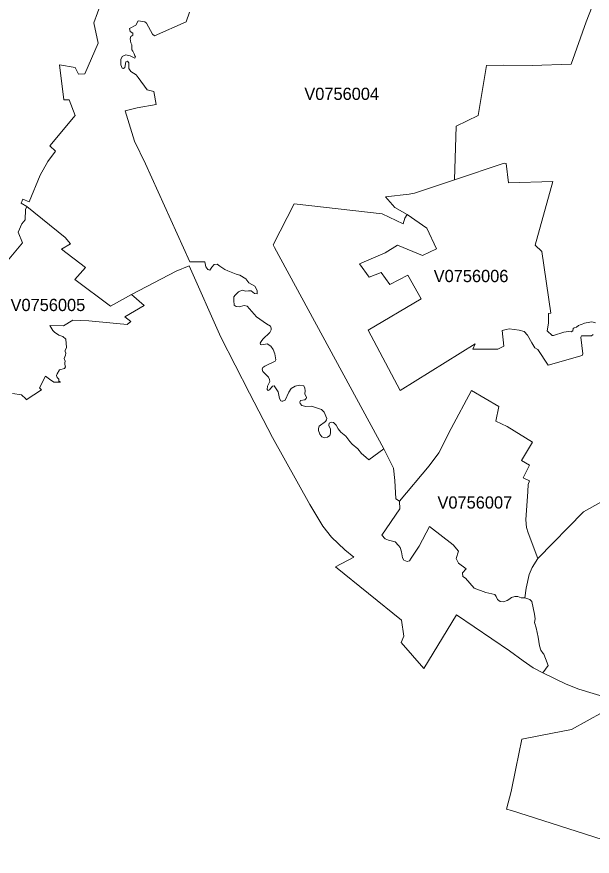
# Model space of a CAD drawing. Extents: x 369010 to 735936, y 6377141 to 6616555.
# Drawn here: x 539957 to 544655, y 6449120 to 6455980 of the extents above; entities that cross this region are included whole.
import ezdxf
from ezdxf.enums import TextEntityAlignment as Align

# ---------------------------------------------------------------- set-up
doc = ezdxf.new("R2010")
doc.units = 0
doc.header["$LTSCALE"] = 40
doc.layers.add('3', color=7, linetype='Continuous', lineweight=13)
doc.layers.add('4', color=7, linetype='Continuous')

msp = doc.modelspace()

# ---------------------------------------------------------------- linework, layer by layer
at = {"layer": '3'}
for points in [[(539880.51, 6453986.48), (540002.81, 6454132.45), (539969.05, 6454219.68), (539999.01, 6454289.02), (540026.31, 6454320.3), (540027.64, 6454406.2), (540037.57, 6454429.53), (539992.55, 6454458.33), (540005.46, 6454489.61), (540057.1, 6454468.59), (540146.97, 6454686.23), (540209.86, 6454796.95), (540272.92, 6454881.53), (540227.24, 6454925.05), (540432.79, 6455172.65), (540385.13, 6455300.75), (540341.6, 6455300.75), (540305.68, 6455588.56), (540433.78, 6455566.88), (540461.92, 6455510.44), (540511.9, 6455514.74), (540620.31, 6455764.49), (540585.06, 6455931.48), (540706.54, 6456259.35)], [(540706.54, 6456259.35), (540585.06, 6455931.48), (540620.31, 6455764.49), (540511.9, 6455514.74), (540461.92, 6455510.44), (540433.78, 6455566.88), (540305.68, 6455588.56), (540341.6, 6455300.75), (540385.13, 6455300.75), (540432.79, 6455172.65), (540227.24, 6454925.05), (540272.92, 6454881.53), (540209.86, 6454796.95), (540146.97, 6454686.23), (540057.1, 6454468.59), (540005.46, 6454489.61), (539992.55, 6454458.33), (540037.57, 6454429.53), (540352.19, 6454177.64), (540394.73, 6454123.85), (540323.06, 6454082.64), (540518.36, 6453930.71), (540429.48, 6453832.89), (540721.76, 6453614.43), (540892.4, 6453710.58), (541258.99, 6453901.91), (541364.58, 6453945.6), (541621.44, 6453361.04), (541855.8, 6452905.08), (542043.31, 6452542.95), (542350.65, 6451995.96), (542454.75, 6451816.23), (542525.09, 6451727.68), (542634.33, 6451623.41), (542707.31, 6451563.5), (542558.86, 6451485.38), (543097.9, 6451049.12), (543116.11, 6450918.86), (543095.25, 6450866.73), (543280.12, 6450653.06), (543545.76, 6451093.97), (543979.38, 6450797.71), (544090.43, 6450717.94), (544172.35, 6450660.68), (544250.47, 6450618.97), (544294.66, 6450678.88), (544272.65, 6450736.15), (544259.58, 6450772.56), (544254.44, 6450777.85), (544234.92, 6450805.16), (544224.49, 6450838.93), (544213.9, 6450909.93), (544197.01, 6450985.56), (544182.78, 6451029.75), (544189.24, 6451061.03), (544183.94, 6451097.44), (544161.93, 6451201.54), (544144.88, 6451218.59), (544105.82, 6451231.83), (544074.54, 6451231.83), (544047.23, 6451243.42), (544023.73, 6451243.42), (543996.42, 6451234.31), (543973.58, 6451218.43), (543960.51, 6451210.65), (543931.88, 6451198.9), (543903.25, 6451202.7), (543881.07, 6451217.1), (543869.32, 6451243.09), (543860.21, 6451258.15), (543787.39, 6451275.03), (543692.23, 6451311.44), (543620.73, 6451392.2), (543599.88, 6451405.28), (543595.9, 6451435.24), (543625.86, 6451469.16), (543562.14, 6451514.02), (543543.94, 6451553.07), (543562.14, 6451612.99), (543519.11, 6451665.12), (543325.14, 6451815.56), (543241.73, 6451655.36)], [(542029.24, 6453453.23), (541995.48, 6453470.27), (541913.39, 6453527.54), (541857.62, 6453594.24), (541837.42, 6453614.43), (541811.94, 6453620.88), (541773.54, 6453611.12), (541746.89, 6453611.78), (541732.49, 6453624.69), (541728.03, 6453660.6), (541728.69, 6453691.88), (541739.11, 6453706.45), (541766.42, 6453731.93), (541797.04, 6453746.17), (541826.34, 6453738.39), (541849.18, 6453741.04), (541870.53, 6453739.71), (541896.67, 6453718.86), (541920.01, 6453717.54), (541920.67, 6453743.52), (541901.14, 6453778.77), (541851, 6453807.4), (541825.67, 6453840.01), (541779, 6453869.14), (541747.06, 6453878.24), (541680.69, 6453904.22), (541655.37, 6453915.98), (541615.48, 6453941.96), (541593.47, 6453958.84), (541568.65, 6453955.03), (541550.44, 6453934.18), (541533.56, 6453910.18), (541515.35, 6453915.98), (541500.95, 6453936.66), (541493.18, 6453978.37), (541368.88, 6453979.03), (541006.59, 6454779.58), (540918.38, 6454964.77), (540840.26, 6455212.2), (540940.06, 6455236.04), (541094.15, 6455264.34), (541076.77, 6455370.59), (541022.48, 6455383.66), (540946.52, 6455483.46), (540931.12, 6455506.47), (540887.76, 6455532.62), (540872.54, 6455556.45), (540872.54, 6455604.28), (540861.78, 6455617.19), (540846.55, 6455612.89), (540837.78, 6455565.22), (540827.02, 6455556.45), (540816.1, 6455560.75), (540807.49, 6455589.06), (540807.49, 6455630.27), (540818.25, 6455656.25), (540846.55, 6455669.32), (540883.46, 6455660.72), (540920.37, 6455643.34), (540926.82, 6455651.95), (540920.37, 6455660.72), (540913.75, 6455677.43), (540902.99, 6455699.28), (540895.38, 6455711.2), (540895.38, 6455751.25), (540887.76, 6455768.63), (540881.31, 6455799.08), (540888.92, 6455818.61), (540903.98, 6455830.53), (540903.98, 6455846.75), (540883.46, 6455860.98), (540878, 6455885.97), (540927.98, 6455911.95), (540947.51, 6455946.71), (541002.79, 6455940.09), (541016.86, 6455929.33), (541064.69, 6455839.3), (541081.9, 6455825.73), (541339.09, 6455938.6), (541367.39, 6456017.71)], [(541367.39, 6456017.71), (541339.09, 6455938.6), (541081.9, 6455825.73), (541064.69, 6455839.3), (541016.86, 6455929.33), (541002.79, 6455940.09), (540947.51, 6455946.71), (540927.98, 6455911.95), (540878, 6455885.97), (540883.46, 6455860.98), (540903.98, 6455846.75), (540903.98, 6455830.53), (540888.92, 6455818.61), (540881.31, 6455799.08), (540887.76, 6455768.63), (540895.38, 6455751.25), (540895.38, 6455711.2), (540902.99, 6455699.28), (540913.75, 6455677.43), (540920.37, 6455660.72), (540926.82, 6455651.95), (540920.37, 6455643.34), (540883.46, 6455660.72), (540846.55, 6455669.32), (540818.25, 6455656.25), (540807.49, 6455630.27), (540807.49, 6455589.06), (540816.1, 6455560.75), (540827.02, 6455556.45), (540837.78, 6455565.22), (540846.55, 6455612.89), (540861.78, 6455617.19), (540872.54, 6455604.28), (540872.54, 6455556.45), (540887.76, 6455532.62), (540931.12, 6455506.47), (540946.52, 6455483.46), (541022.48, 6455383.66), (541076.77, 6455370.59), (541094.15, 6455264.34), (540940.06, 6455236.04), (540840.26, 6455212.2), (540918.38, 6454964.77), (541006.59, 6454779.58), (541368.88, 6453979.03), (541493.18, 6453978.37), (541500.95, 6453936.66), (541515.35, 6453915.98), (541533.56, 6453910.18), (541550.44, 6453934.18), (541568.65, 6453955.03), (541593.47, 6453958.84), (541615.48, 6453941.96), (541655.37, 6453915.98), (541680.69, 6453904.22), (541747.06, 6453878.24), (541779, 6453869.14), (541825.67, 6453840.01), (541851, 6453807.4), (541901.14, 6453778.77), (541920.67, 6453743.52), (541920.01, 6453717.54), (541896.67, 6453718.86), (541870.53, 6453739.71), (541849.18, 6453741.04), (541826.34, 6453738.39), (541797.04, 6453746.17), (541766.42, 6453731.93), (541739.11, 6453706.45), (541728.69, 6453691.88), (541728.03, 6453660.6), (541732.49, 6453624.69), (541746.89, 6453611.78), (541773.54, 6453611.12), (541811.94, 6453620.88), (541837.42, 6453614.43), (541857.62, 6453594.24), (541913.39, 6453527.54), (541995.48, 6453470.27), (542029.24, 6453453.23), (542034.54, 6453434.36), (542032.55, 6453420.79), (542023.45, 6453401.26), (541965.36, 6453345.65), (541951.13, 6453327.28), (541945.17, 6453313.04), (541947.15, 6453303.28), (541956.26, 6453298.65), (542001.77, 6453306.59), (542031.73, 6453289.54), (542051.26, 6453260.91), (542063.01, 6453227.15), (542072.11, 6453177), (542065.82, 6453164.92), (541982.41, 6453125.86), (541966.19, 6453113.45), (541960.89, 6453100.37)], [(541960.89, 6453100.37), (541965.52, 6453082.17), (541983.73, 6453061.31), (542013.02, 6453035.99), (542020.8, 6453016.46), (542023.12, 6453000.41), (542002.93, 6452962.51), (541999.78, 6452935.2), (542009.55, 6452926.1), (542021.3, 6452931.39), (542043.31, 6452961.35), (542059.03, 6452963.83), (542090.81, 6452915.67), (542101.9, 6452860.39), (542112.33, 6452842.68), (542119.61, 6452838.88), (542129.37, 6452838.88), (542149.23, 6452846.99), (542177.87, 6452913.35), (542198.06, 6452941.98), (542228.68, 6452961.51), (542265.75, 6452968.63), (542299.68, 6452964.16), (542308.61, 6452946.62), (542309.94, 6452923.78), (542309.28, 6452900.28), (542322.19, 6452870.32), (542320.36, 6452859.89), (542308.61, 6452850.13), (542272.87, 6452844.34), (542266.91, 6452831.26), (542271.54, 6452819.51), (542283.79, 6452804.62), (542317.05, 6452796.18), (542363.23, 6452797.33), (542444, 6452770.69), (542466.01, 6452750.5), (542488.19, 6452698.36), (542485.54, 6452685.45), (542477.76, 6452671.72), (542426.29, 6452634.64), (542419.17, 6452616.44), (542419.17, 6452600.72), (542432.08, 6452568.61), (542448.47, 6452548.42), (542469.15, 6452538.65), (542494.64, 6452545.11), (542513.51, 6452558.84), (542519.3, 6452577.71), (542516.82, 6452610.31), (542504.41, 6452638.95), (542507.55, 6452660.3), (542522.45, 6452667.41), (542543.3, 6452664.27), (542564.81, 6452643.42), (542580.37, 6452612.13), (542602.55, 6452586.65), (542642.27, 6452552.22), (542677.03, 6452510.68), (542695.23, 6452487.34), (542740.08, 6452448.29), (542770.7, 6452411.71), (542807.77, 6452380.43), (542830.61, 6452359.74), (542952.76, 6452450.77), (542061.52, 6454094.55), (542051.09, 6454118.06), (542220.4, 6454451.38), (542940.84, 6454369.46), (543112.14, 6454288.52), (543123.89, 6454334.2), (543144.08, 6454365.48), (543044.61, 6454421.09), (542967.82, 6454509.64), (543159.8, 6454529.83), (543204.82, 6454538.1), (543531.19, 6454648.66), (543544.27, 6455085.76), (543722.51, 6455173.64), (543791.53, 6455583.26), (543928.24, 6455585.91), (544164.41, 6455581.77), (544482.01, 6455592.2), (544605.98, 6455940.09), (544654.63, 6456065.04)], [(544654.63, 6456065.04), (544605.98, 6455940.09), (544482.01, 6455592.2), (544164.41, 6455581.77), (543928.24, 6455585.91), (543791.53, 6455583.26), (543722.51, 6455173.64), (543544.27, 6455085.76), (543531.19, 6454648.66), (543936.01, 6454783.88), (543951.9, 6454781.56), (543970.77, 6454623.67), (544332.73, 6454635.42), (544187.91, 6454113.09), (544244.51, 6454063.6), (544318.33, 6453558.16), (544298.14, 6453556.83), (544297.48, 6453477.39), (544286.39, 6453413.34), (544328.09, 6453375.6), (544339.68, 6453375.6), (544424.42, 6453403.58), (544461.99, 6453409.53), (544483.5, 6453405.56), (544495.75, 6453412.68), (544500.38, 6453432.87), (544506.84, 6453438.17), (544527.03, 6453442.63), (544543.25, 6453457.03), (544557.65, 6453463.49), (544568.07, 6453464.81), (544591.41, 6453477.72), (544605.81, 6453478.38)], [(544681.61, 6453478.38), (544651.99, 6453488.15), (544605.81, 6453478.38), (544591.41, 6453477.72), (544568.07, 6453464.81), (544557.65, 6453463.49), (544543.25, 6453457.03), (544527.03, 6453442.63), (544506.84, 6453438.17), (544500.38, 6453432.87), (544495.75, 6453412.68), (544483.5, 6453405.56), (544461.99, 6453409.53), (544424.42, 6453403.58), (544339.68, 6453375.6), (544328.09, 6453375.6), (544286.39, 6453413.34), (544297.48, 6453477.39), (544298.14, 6453556.83), (544318.33, 6453558.16), (544244.51, 6454063.6), (544187.91, 6454113.09), (544332.73, 6454635.42), (543970.77, 6454623.67), (543951.9, 6454781.56), (543936.01, 6454783.88), (543531.19, 6454648.66), (543204.82, 6454538.1), (543159.8, 6454529.83), (542967.82, 6454509.64), (543044.61, 6454421.09), (543144.08, 6454365.48), (543304.12, 6454253.93), (543382.24, 6454083.3), (543269.03, 6454029.84), (543065.96, 6454113.26), (542965.67, 6454050.03), (542754.81, 6453960.16), (542832.93, 6453852.09), (542931.9, 6453889.83), (543003.4, 6453792.84), (543150.53, 6453869.63), (543258.61, 6453676.33), (542826.31, 6453420.29), (543086.81, 6452925.76), (543698.52, 6453307.42), (543680.31, 6453264.55), (543884.71, 6453263.89), (543932.87, 6453289.87), (543919.96, 6453416.32), (543951.24, 6453425.42), (543976.89, 6453430.72), (544057.66, 6453420.46), (544098.04, 6453409.37), (544126.68, 6453378.09), (544161.43, 6453315.86), (544186.09, 6453274.98), (544211.58, 6453262.57), (544294.99, 6453134.13), (544571.88, 6453212.75), (544577.84, 6453226.98), (544560.96, 6453362.36), (544567.74, 6453373.62), (544648.34, 6453374.28), (544662.08, 6453382.72)], [(539922.38, 6452902.76), (539993.88, 6452889.69), (540030.45, 6452857.08), (540032.93, 6452849.3), (540159.21, 6452932.72), (540142.33, 6452948.27), (540191.82, 6453044.76), (540222.77, 6453017.95), (540257.85, 6452994.61), (540312.47, 6452993.29), (540298.9, 6453001.4), (540298.9, 6453018.28), (540285.82, 6453032.02), (540281.85, 6453048.24), (540285.16, 6453061.31), (540306.02, 6453093.92), (540345.74, 6453105.67), (540353.52, 6453119.9), (540348.38, 6453137.44), (540347.72, 6453151.18), (540352.85, 6453166.08), (540343.75, 6453186.93), (540355.5, 6453213.74), (540358.15, 6453230.62), (540352.19, 6453245.68), (540352.19, 6453253.46), (540361.29, 6453277.46), (540357.49, 6453345.98), (540332, 6453367.99), (540300.89, 6453378.42), (540264.97, 6453403.24), (540251.4, 6453417.48), (540226.57, 6453457.53), (540337.3, 6453455.05), (540413.92, 6453501.39), (540545.33, 6453496.26), (540858.96, 6453466.8), (540887.6, 6453490.3), (540838.11, 6453529.36), (540997, 6453620.88), (540892.4, 6453710.58), (540721.76, 6453614.43), (540429.48, 6453832.89), (540518.36, 6453930.71), (540323.06, 6454082.64), (540394.73, 6454123.85), (540352.19, 6454177.64), (540037.57, 6454429.53), (540027.64, 6454406.2), (540026.31, 6454320.3), (539999.01, 6454289.02), (539969.05, 6454219.68), (540002.81, 6454132.45), (539880.51, 6453986.48)], [(544662.08, 6453382.72), (544648.34, 6453374.28), (544567.74, 6453373.62), (544560.96, 6453362.36), (544577.84, 6453226.98), (544571.88, 6453212.75), (544294.99, 6453134.13), (544211.58, 6453262.57), (544186.09, 6453274.98), (544161.43, 6453315.86), (544126.68, 6453378.09), (544098.04, 6453409.37), (544057.66, 6453420.46), (543976.89, 6453430.72), (543951.24, 6453425.42), (543919.96, 6453416.32), (543932.87, 6453289.87), (543884.71, 6453263.89), (543680.31, 6453264.55), (543698.52, 6453307.42), (543086.81, 6452925.76), (542826.31, 6453420.29), (543258.61, 6453676.33), (543150.53, 6453869.63), (543003.4, 6453792.84), (542931.9, 6453889.83), (542832.93, 6453852.09), (542754.81, 6453960.16), (542965.67, 6454050.03), (543065.96, 6454113.26), (543269.03, 6454029.84), (543382.24, 6454083.3), (543304.12, 6454253.93), (543144.08, 6454365.48), (543123.89, 6454334.2), (543112.14, 6454288.52), (542940.84, 6454369.46), (542220.4, 6454451.38), (542051.09, 6454118.06), (542061.52, 6454094.55), (542952.76, 6452450.77), (543033.19, 6452291.88), (543043.62, 6452190.93), (543052.39, 6452039.99), (543082.35, 6452021.78), (543323.15, 6452310.92), (543403.92, 6452417.01), (543502.73, 6452616.27), (543668.23, 6452927.59), (543892.16, 6452794.85), (543867.33, 6452675.03), (543959.85, 6452633.32), (544167.89, 6452504.89), (544077.02, 6452354.61), (544142.07, 6452315.55), (544091.42, 6452212.77), (544143.39, 6452187.95), (544131.64, 6452157.99), (544130.48, 6452102.05), (544112.28, 6451868.36), (544118.9, 6451806.63), (544131.81, 6451763.76), (544209.92, 6451554.07), (544584.46, 6451934.73), (544724.97, 6452012.84)], [(544779.09, 6450413.75), (544545.9, 6450485.74), (544441.96, 6450526.12), (544250.47, 6450618.97), (544172.35, 6450660.68), (544090.43, 6450717.94), (543979.38, 6450797.71), (543545.76, 6451093.97), (543280.12, 6450653.06), (543095.25, 6450866.73), (543116.11, 6450918.86), (543097.9, 6451049.12), (542558.86, 6451485.38), (542707.31, 6451563.5), (542634.33, 6451623.41), (542525.09, 6451727.68), (542454.75, 6451816.23), (542350.65, 6451995.96), (542043.31, 6452542.95), (541855.8, 6452905.08), (541621.44, 6453361.04), (541364.58, 6453945.6), (541258.99, 6453901.91), (540892.4, 6453710.58), (540997, 6453620.88), (540838.11, 6453529.36), (540887.6, 6453490.3), (540858.96, 6453466.8), (540545.33, 6453496.26), (540413.92, 6453501.39), (540337.3, 6453455.05), (540226.57, 6453457.53), (540251.4, 6453417.48)], [(544605.81, 6453478.38), (544651.99, 6453488.15), (544681.61, 6453478.38)], [(540251.4, 6453417.48), (540264.97, 6453403.24), (540300.89, 6453378.42), (540332, 6453367.99), (540357.49, 6453345.98), (540361.29, 6453277.46), (540352.19, 6453253.46), (540352.19, 6453245.68), (540358.15, 6453230.62), (540355.5, 6453213.74), (540343.75, 6453186.93), (540352.85, 6453166.08), (540347.72, 6453151.18), (540348.38, 6453137.44), (540353.52, 6453119.9), (540345.74, 6453105.67), (540306.02, 6453093.92), (540285.16, 6453061.31), (540281.85, 6453048.24), (540285.82, 6453032.02), (540298.9, 6453018.28), (540298.9, 6453001.4), (540312.47, 6452993.29), (540257.85, 6452994.61), (540222.77, 6453017.95), (540191.82, 6453044.76), (540142.33, 6452948.27), (540159.21, 6452932.72), (540032.93, 6452849.3), (540030.45, 6452857.08), (539993.88, 6452889.69), (539922.38, 6452902.76)], [(543241.73, 6451655.36), (543178.01, 6451555.06), (543163.61, 6451535.53), (543142.92, 6451529.08), (543116.77, 6451540.83), (543106.34, 6451559.03), (543098.56, 6451608.52), (543088.14, 6451644.27), (543073.9, 6451659.99), (543045.27, 6451688.62), (542990.49, 6451702.86), (542964.51, 6451714.61), (542935.87, 6451743.24), (543083.67, 6451958.23), (543082.35, 6452021.78), (543052.39, 6452039.99), (543043.62, 6452190.93), (543033.19, 6452291.88), (542952.76, 6452450.77), (542830.61, 6452359.74), (542807.77, 6452380.43), (542770.7, 6452411.71), (542740.08, 6452448.29), (542695.23, 6452487.34), (542677.03, 6452510.68), (542642.27, 6452552.22), (542602.55, 6452586.65), (542580.37, 6452612.13), (542564.81, 6452643.42), (542543.3, 6452664.27), (542522.45, 6452667.41), (542507.55, 6452660.3), (542504.41, 6452638.95), (542516.82, 6452610.31), (542519.3, 6452577.71), (542513.51, 6452558.84), (542494.64, 6452545.11), (542469.15, 6452538.65), (542448.47, 6452548.42), (542432.08, 6452568.61), (542419.17, 6452600.72), (542419.17, 6452616.44), (542426.29, 6452634.64), (542477.76, 6452671.72), (542485.54, 6452685.45), (542488.19, 6452698.36), (542466.01, 6452750.5), (542444, 6452770.69), (542363.23, 6452797.33), (542317.05, 6452796.18), (542283.79, 6452804.62), (542271.54, 6452819.51), (542266.91, 6452831.26), (542272.87, 6452844.34), (542308.61, 6452850.13), (542320.36, 6452859.89), (542322.19, 6452870.32), (542309.28, 6452900.28), (542309.94, 6452923.78), (542308.61, 6452946.62), (542299.68, 6452964.16), (542265.75, 6452968.63), (542228.68, 6452961.51), (542198.06, 6452941.98), (542177.87, 6452913.35), (542149.23, 6452846.99), (542129.37, 6452838.88), (542119.61, 6452838.88), (542112.33, 6452842.68), (542101.9, 6452860.39), (542090.81, 6452915.67), (542059.03, 6452963.83), (542043.31, 6452961.35), (542021.3, 6452931.39), (542009.55, 6452926.1), (541999.78, 6452935.2), (542002.93, 6452962.51), (542023.12, 6453000.41), (542020.8, 6453016.46), (542013.02, 6453035.99), (541983.73, 6453061.31), (541965.52, 6453082.17), (541960.89, 6453100.37), (541966.19, 6453113.45), (541982.41, 6453125.86), (542065.82, 6453164.92), (542072.11, 6453177), (542063.01, 6453227.15), (542051.26, 6453260.91), (542031.73, 6453289.54), (542001.77, 6453306.59), (541956.26, 6453298.65), (541947.15, 6453303.28), (541945.17, 6453313.04), (541951.13, 6453327.28), (541965.36, 6453345.65), (542023.45, 6453401.26), (542032.55, 6453420.79), (542034.54, 6453434.36), (542029.24, 6453453.23)], [(544724.97, 6452012.84), (544584.46, 6451934.73), (544209.92, 6451554.07), (544164.41, 6451479.92), (544140.91, 6451423.15), (544114.92, 6451311.11), (544105.82, 6451231.83), (544144.88, 6451218.59), (544161.93, 6451201.54), (544183.94, 6451097.44), (544189.24, 6451061.03), (544182.78, 6451029.75), (544197.01, 6450985.56), (544213.9, 6450909.93), (544224.49, 6450838.93), (544234.92, 6450805.16), (544254.44, 6450777.85), (544259.58, 6450772.56), (544272.65, 6450736.15), (544294.66, 6450678.88), (544250.47, 6450618.97), (544441.96, 6450526.12), (544545.9, 6450485.74), (544779.09, 6450413.75)], [(545160.41, 6449120.33), (544600.18, 6449301.72), (544252.29, 6449411.12), (543995.93, 6449494.37), (543953.72, 6449504.63), (543991.96, 6449647.96), (544032.5, 6449836.3), (544080.67, 6450075.79), (544330.74, 6450125.93), (544486.98, 6450155.89), (544742.52, 6450297.73)], [(544742.52, 6450297.73), (544486.98, 6450155.89), (544330.74, 6450125.93), (544080.67, 6450075.79), (544032.5, 6449836.3), (543991.96, 6449647.96), (543953.72, 6449504.63), (543995.93, 6449494.37), (544252.29, 6449411.12), (544600.18, 6449301.72), (545160.41, 6449120.33)]]:
    msp.add_lwpolyline(points, dxfattribs=at)
msp.add_lwpolyline([(543082.35, 6452021.78), (543083.67, 6451958.23), (542935.87, 6451743.24), (542964.51, 6451714.61), (542990.49, 6451702.86), (543045.27, 6451688.62), (543073.9, 6451659.99), (543088.14, 6451644.27), (543098.56, 6451608.52), (543106.34, 6451559.03), (543116.77, 6451540.83), (543142.92, 6451529.08), (543163.61, 6451535.53), (543178.01, 6451555.06), (543241.73, 6451655.36), (543325.14, 6451815.56), (543519.11, 6451665.12), (543562.14, 6451612.99), (543543.94, 6451553.07), (543562.14, 6451514.02), (543625.86, 6451469.16), (543595.9, 6451435.24), (543599.88, 6451405.28), (543620.73, 6451392.2), (543692.23, 6451311.44), (543787.39, 6451275.03), (543860.21, 6451258.15), (543869.32, 6451243.09), (543881.07, 6451217.1), (543903.25, 6451202.7), (543931.88, 6451198.9), (543960.51, 6451210.65), (543973.58, 6451218.43), (543996.42, 6451234.31), (544023.73, 6451243.42), (544047.23, 6451243.42), (544074.54, 6451231.83), (544105.82, 6451231.83), (544114.92, 6451311.11), (544140.91, 6451423.15), (544164.41, 6451479.92), (544209.92, 6451554.07), (544131.81, 6451763.76), (544118.9, 6451806.63), (544112.28, 6451868.36), (544130.48, 6452102.05), (544131.64, 6452157.99), (544143.39, 6452187.95), (544091.42, 6452212.77), (544142.07, 6452315.55), (544077.02, 6452354.61), (544167.89, 6452504.89), (543959.85, 6452633.32), (543867.33, 6452675.03), (543892.16, 6452794.85), (543668.23, 6452927.59), (543502.73, 6452616.27), (543403.92, 6452417.01), (543323.15, 6452310.92)], close=True, dxfattribs=at)

# ---------------------------------------------------------------- texts
at = {"layer": '4'}
for s, p in [('V0756004', (542609.42, 6455300.84)), ('V0756006', (543665.66, 6453812.1)), ('V0756005', (540210.79, 6453575.42)), ('V0756007', (543696.44, 6451961.31))]:
    msp.add_text(s, height=100, dxfattribs=at).set_placement(p, align=Align.CENTER)

doc.saveas('drawing.dxf')
